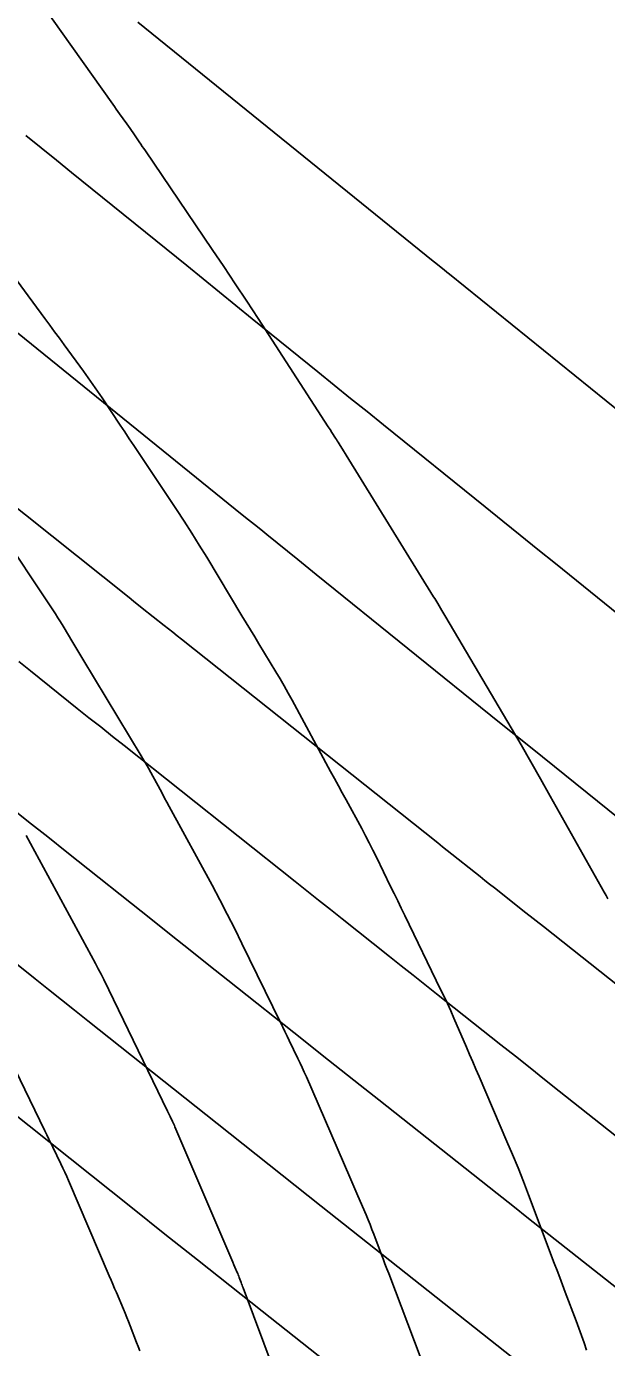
# Model space of a CAD drawing. Extents: x 1005228 to 1008882, y 1883389 to 1885754.
# Drawn here: x 1007554.1 to 1007568.72, y 1884924.33 to 1884957.65 of the extents above; entities that cross this region are included whole.
import ezdxf

# ---------------------------------------------------------------- set-up
doc = ezdxf.new("R2010")
doc.units = 0
doc.layers.add('ATDIMS', color=7, linetype='Continuous')
doc.layers.add('TSOBSTACLE', color=7, linetype='Continuous')

msp = doc.modelspace()

# ---------------------------------------------------------------- linework, layer by layer
at = {"layer": 'ATDIMS'}
for points in [[(1007573.094, 1884930.222), (1007567.125, 1884934.949), (1007566.683, 1884935.299), (1007565.89, 1884935.927), (1007565.771, 1884936.021), (1007565.652, 1884936.116), (1007565.533, 1884936.21), (1007565.415, 1884936.304), (1007564.821, 1884936.776), (1007564.583, 1884936.965), (1007564.464, 1884937.06), (1007558.002, 1884942.197), (1007557.892, 1884942.285), (1007557.783, 1884942.372), (1007557.673, 1884942.459), (1007557.563, 1884942.547), (1007557.016, 1884942.983), (1007556.797, 1884943.158), (1007556.687, 1884943.246), (1007550.124, 1884948.482)], [(1007554.089, 1884937.249), (1007555.834, 1884934.021), (1007555.871, 1884933.954), (1007555.907, 1884933.887), (1007555.979, 1884933.754), (1007555.997, 1884933.72), (1007556.015, 1884933.686), (1007556.032, 1884933.652), (1007556.049, 1884933.618), (1007557.652, 1884930.297), (1007557.683, 1884930.231), (1007557.715, 1884930.165), (1007557.779, 1884930.034), (1007557.795, 1884930.001), (1007557.811, 1884929.967), (1007557.826, 1884929.934), (1007557.84, 1884929.901), (1007559.297, 1884926.488), (1007559.325, 1884926.424), (1007559.352, 1884926.36), (1007559.408, 1884926.231), (1007559.421, 1884926.199), (1007559.434, 1884926.168), (1007559.447, 1884926.136), (1007559.459, 1884926.103), (1007559.508, 1884925.974), (1007559.52, 1884925.942), (1007559.532, 1884925.91), (1007559.544, 1884925.877), (1007559.557, 1884925.845), (1007560.859, 1884922.355)]]:
    msp.add_lwpolyline(points, dxfattribs=at)
at = {"layer": 'TSOBSTACLE'}
for points in [[(1007554.477, 1884958.216), (1007556.271, 1884955.69), (1007556.315, 1884955.628), (1007556.358, 1884955.567), (1007556.402, 1884955.506), (1007556.445, 1884955.445), (1007556.628, 1884955.19), (1007556.668, 1884955.135), (1007556.707, 1884955.079), (1007556.746, 1884955.022), (1007556.785, 1884954.966), (1007556.939, 1884954.74), (1007556.977, 1884954.683), (1007557.016, 1884954.626), (1007557.054, 1884954.57), (1007557.093, 1884954.513), (1007558.777, 1884952.028), (1007559.069, 1884951.594), (1007559.359, 1884951.159), (1007559.647, 1884950.722), (1007559.933, 1884950.284), (1007561.703, 1884947.552), (1007561.749, 1884947.482), (1007561.794, 1884947.411), (1007561.886, 1884947.27), (1007561.909, 1884947.235), (1007561.931, 1884947.199), (1007561.954, 1884947.164), (1007561.976, 1884947.128), (1007562.086, 1884946.95), (1007562.13, 1884946.878), (1007562.152, 1884946.842), (1007564.36, 1884943.267), (1007564.386, 1884943.224), (1007564.412, 1884943.182), (1007564.437, 1884943.139), (1007564.462, 1884943.097), (1007564.563, 1884942.925), (1007564.588, 1884942.883), (1007564.613, 1884942.84), (1007564.638, 1884942.797), (1007564.663, 1884942.754), (1007566.312, 1884939.959), (1007566.562, 1884939.532), (1007566.81, 1884939.103), (1007567.056, 1884938.673), (1007567.3, 1884938.242), (1007568.657, 1884935.821), (1007568.705, 1884935.735), (1007568.754, 1884935.649)], [(1007571.871, 1884945.657), (1007564.757, 1884951.399), (1007564.689, 1884951.454), (1007564.621, 1884951.51), (1007564.382, 1884951.703), (1007564.348, 1884951.731), (1007556.904, 1884957.762)], [(1007569.197, 1884942.677), (1007567.428, 1884944.105), (1007566.985, 1884944.462), (1007566.543, 1884944.819), (1007566.101, 1884945.176), (1007565.658, 1884945.533), (1007563.096, 1884947.602), (1007562.682, 1884947.936), (1007562.268, 1884948.271), (1007561.855, 1884948.605), (1007561.441, 1884948.94), (1007559.788, 1884950.279), (1007559.375, 1884950.614), (1007558.962, 1884950.949), (1007558.549, 1884951.283), (1007558.135, 1884951.618), (1007555.235, 1884953.968), (1007554.851, 1884954.28), (1007554.466, 1884954.592), (1007554.082, 1884954.904)], [(1007568.211, 1884924.273), (1007568.15, 1884924.458), (1007568.086, 1884924.642), (1007568.021, 1884924.825), (1007567.953, 1884925.007), (1007567.676, 1884925.735), (1007567.607, 1884925.917), (1007567.538, 1884926.1), (1007567.47, 1884926.282), (1007567.401, 1884926.464), (1007566.752, 1884928.186), (1007566.622, 1884928.525), (1007566.488, 1884928.863), (1007566.35, 1884929.2), (1007566.208, 1884929.535), (1007565.504, 1884931.172), (1007565.425, 1884931.355), (1007565.346, 1884931.539), (1007565.266, 1884931.723), (1007565.187, 1884931.907), (1007564.87, 1884932.641), (1007564.789, 1884932.824), (1007564.707, 1884933.007), (1007564.622, 1884933.188), (1007564.536, 1884933.368), (1007563.631, 1884935.234), (1007563.543, 1884935.417), (1007563.454, 1884935.6), (1007563.365, 1884935.783), (1007563.276, 1884935.965), (1007562.92, 1884936.697), (1007562.83, 1884936.879), (1007562.738, 1884937.06), (1007562.644, 1884937.24), (1007562.548, 1884937.42), (1007562.155, 1884938.144), (1007562.057, 1884938.324), (1007561.959, 1884938.504), (1007561.861, 1884938.685), (1007561.763, 1884938.865), (1007560.791, 1884940.658), (1007560.692, 1884940.839), (1007560.59, 1884941.019), (1007560.487, 1884941.197), (1007560.381, 1884941.375), (1007559.955, 1884942.081), (1007559.849, 1884942.258), (1007559.742, 1884942.435), (1007559.636, 1884942.612), (1007559.529, 1884942.788), (1007558.639, 1884944.267), (1007558.453, 1884944.572), (1007558.264, 1884944.874), (1007558.071, 1884945.174), (1007557.875, 1884945.472), (1007556.918, 1884946.909), (1007556.803, 1884947.08), (1007556.689, 1884947.252), (1007556.574, 1884947.424), (1007556.46, 1884947.595), (1007556.002, 1884948.284), (1007555.887, 1884948.454), (1007555.77, 1884948.623), (1007555.652, 1884948.791), (1007555.531, 1884948.957), (1007555.046, 1884949.62), (1007554.925, 1884949.785), (1007554.804, 1884949.951), (1007554.682, 1884950.116), (1007554.561, 1884950.282), (1007553.534, 1884951.682)], [(1007553.874, 1884949.924), (1007559.536, 1884945.338), (1007559.692, 1884945.212), (1007559.847, 1884945.087), (1007560.002, 1884944.961), (1007560.157, 1884944.836), (1007560.934, 1884944.208), (1007561.401, 1884943.832), (1007566.022, 1884940.101), (1007566.844, 1884939.438), (1007567.667, 1884938.775), (1007568.49, 1884938.112), (1007569.313, 1884937.45)], [(1007552.967, 1884945.627), (1007554.22, 1884943.746), (1007554.287, 1884943.645), (1007554.354, 1884943.544), (1007554.421, 1884943.443), (1007554.489, 1884943.342), (1007554.758, 1884942.938), (1007554.825, 1884942.837), (1007554.89, 1884942.735), (1007554.954, 1884942.632), (1007555.018, 1884942.528), (1007555.268, 1884942.113), (1007555.393, 1884941.905), (1007555.518, 1884941.697), (1007556.987, 1884939.26), (1007557.05, 1884939.155), (1007557.111, 1884939.049), (1007557.171, 1884938.943), (1007557.23, 1884938.836), (1007557.463, 1884938.406), (1007557.521, 1884938.299), (1007557.579, 1884938.192), (1007557.637, 1884938.084), (1007557.696, 1884937.977), (1007558.774, 1884935.993), (1007558.968, 1884935.629), (1007559.159, 1884935.264), (1007559.346, 1884934.897), (1007559.528, 1884934.527), (1007560.5, 1884932.53), (1007560.555, 1884932.417), (1007560.61, 1884932.303), (1007560.665, 1884932.19), (1007560.72, 1884932.076), (1007560.94, 1884931.622), (1007560.995, 1884931.509), (1007561.048, 1884931.394), (1007561.1, 1884931.279), (1007561.151, 1884931.164), (1007562.244, 1884928.635), (1007562.295, 1884928.516), (1007562.347, 1884928.396), (1007562.399, 1884928.276), (1007562.45, 1884928.157), (1007562.656, 1884927.678), (1007562.707, 1884927.558), (1007562.756, 1884927.437), (1007562.804, 1884927.316), (1007562.851, 1884927.195), (1007563.039, 1884926.695), (1007563.086, 1884926.571), (1007563.133, 1884926.447), (1007563.18, 1884926.323), (1007563.227, 1884926.199), (1007564.19, 1884923.663)], [(1007570.692, 1884928.297), (1007567.527, 1884930.804), (1007567.158, 1884931.096), (1007566.79, 1884931.388), (1007566.421, 1884931.68), (1007566.052, 1884931.972), (1007564.436, 1884933.252), (1007564.138, 1884933.488), (1007563.84, 1884933.724), (1007563.543, 1884933.961), (1007563.245, 1884934.197), (1007562.056, 1884935.142), (1007561.759, 1884935.379), (1007561.461, 1884935.615), (1007561.164, 1884935.851), (1007560.867, 1884936.088), (1007556.558, 1884939.513), (1007556.262, 1884939.748), (1007555.967, 1884939.984), (1007555.671, 1884940.219), (1007555.376, 1884940.454), (1007554.195, 1884941.396), (1007553.9, 1884941.632)], [(1007569.125, 1884925.712), (1007567.541, 1884926.966), (1007567.145, 1884927.28), (1007566.749, 1884927.593), (1007566.353, 1884927.907), (1007565.957, 1884928.22), (1007562.981, 1884930.578), (1007562.505, 1884930.955), (1007562.028, 1884931.333), (1007561.552, 1884931.711), (1007561.076, 1884932.089), (1007559.172, 1884933.602), (1007558.697, 1884933.981), (1007558.221, 1884934.359), (1007557.745, 1884934.737), (1007557.269, 1884935.116), (1007555.113, 1884936.829), (1007554.632, 1884937.212), (1007554.151, 1884937.595), (1007553.67, 1884937.979)], [(1007566.359, 1884924.076), (1007561.527, 1884927.903), (1007560.872, 1884928.422), (1007560.216, 1884928.942), (1007559.562, 1884929.461), (1007558.907, 1884929.982), (1007555.641, 1884932.577), (1007555.311, 1884932.84), (1007554.98, 1884933.103), (1007554.649, 1884933.366), (1007554.319, 1884933.629), (1007552.996, 1884934.681)], [(1007553.437, 1884932.128), (1007554.559, 1884929.803), (1007554.61, 1884929.698), (1007554.66, 1884929.594), (1007554.711, 1884929.489), (1007554.762, 1884929.385), (1007554.964, 1884928.967), (1007555.014, 1884928.862), (1007555.063, 1884928.757), (1007555.111, 1884928.651), (1007555.157, 1884928.544), (1007556.183, 1884926.141), (1007556.228, 1884926.037), (1007556.273, 1884925.932), (1007556.318, 1884925.828), (1007556.362, 1884925.723), (1007556.543, 1884925.303), (1007556.587, 1884925.2), (1007556.63, 1884925.096), (1007556.672, 1884924.991), (1007556.712, 1884924.886), (1007556.871, 1884924.465), (1007556.911, 1884924.359), (1007556.951, 1884924.254)], [(1007563.306, 1884922.667), (1007560.038, 1884925.255), (1007559.221, 1884925.903), (1007558.405, 1884926.55), (1007557.588, 1884927.198), (1007556.772, 1884927.847), (1007552.045, 1884931.605)]]:
    msp.add_lwpolyline(points, dxfattribs=at)

doc.saveas('drawing.dxf')
